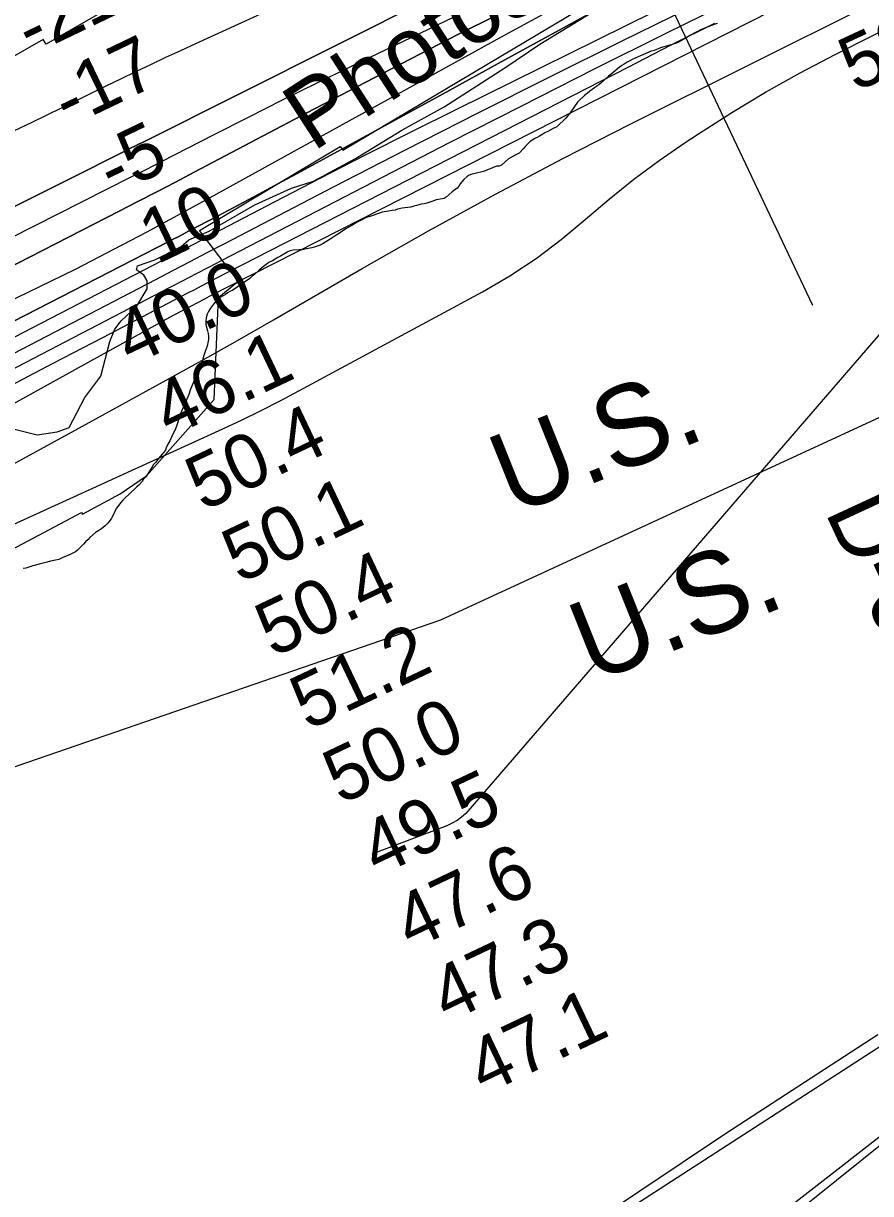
# Model space of a CAD drawing. Extents: x 3177385 to 3215275, y 903885 to 929304.
# Drawn here: x 3195580 to 3196626, y 911041 to 912486 of the extents above; entities that cross this region are included whole.
import ezdxf

# ---------------------------------------------------------------- set-up
doc = ezdxf.new("R2010")
doc.units = 0
for name, color, linetype in [('V-RIVR-EDGE', 7, 'Continuous'), ('V-RIVR-IDEN', 7, 'Continuous'), ('V-RIVR-RANG', 7, 'Continuous'), ('V-RIVR-RANG-IDEN', 7, 'Continuous'), ('V-RRAP-RVMT', 7, 'Continuous'), ('V-SITE-VEGE', 7, 'Continuous'), ('V-TOPO-BNDY', 7, 'Continuous'), ('V-TOPO-DPTH', 7, 'Continuous'), ('V-TOPO-GNAM-IDEN', 7, 'Continuous'), ('V-TOPO-MAJR', 7, 'Continuous'), ('V-TOPO-MINR', 7, 'Continuous'), ('V-TOPO-SHOR', 7, 'Continuous'), ('V-TOPO-WATR', 7, 'Continuous')]:
    doc.layers.add(name, color=color, linetype=linetype)

msp = doc.modelspace()

# ---------------------------------------------------------------- linework, layer by layer
at = {"layer": 'V-RIVR-EDGE'}
msp.add_lwpolyline([(3195565.6, 911985.3), (3195596.9, 911977.8), (3195621.7, 911981.2), (3195636.5, 911986.9), (3195655.7, 912023.8), (3195675.3, 912050.2), (3195686.7, 912092.8), (3195692.9, 912108), (3195700.7, 912118.4), (3195719.9, 912136.6), (3195732.5, 912157.9), (3195732.6, 912167.9), (3195728.7, 912174.9), (3195719.6, 912181.4), (3195720.9, 912186.2), (3195742.2, 912193.9), (3195774.8, 912210.4), (3195784, 912218.6), (3195809.2, 912229), (3195865.4, 912261.9), (3195910.6, 912282.2), (3195938, 912290.8), (3195989.8, 912319), (3196046.9, 912354), (3196099.1, 912382.6), (3196174, 912431.1), (3196217.5, 912460.1), (3196292, 912506)], dxfattribs=at)
at = {"layer": 'V-RIVR-RANG'}
msp.add_line((3196554.4, 912137.3), (3196134.6, 913022.9), dxfattribs=at)
at = {"layer": 'V-RRAP-RVMT'}
for points in [[(3195797.1, 912230), (3195971, 912333.7), (3195974.1, 912329.1), (3196327.4, 912539.9)], [(3195718.1, 912524.1), (3195607.8, 912460), (3195604.4, 912465.7), (3195482.3, 912396.5), (3195519.3, 912329.8)], [(3194881.7, 911621), (3194937.2, 911651.1), (3194997.6, 911664.5), (3195018.2, 911666.2), (3195132.4, 911732.7), (3195135.3, 911728.3), (3195176.9, 911750.4), (3195282.8, 911764.3), (3195284.6, 911757.5), (3195313.1, 911758.7), (3195314.4, 911751.9), (3195394, 911760.6), (3195394.2, 911765.6), (3195404.6, 911765.9), (3195523.8, 911818.9), (3195525.7, 911815), (3195651.6, 911881.8), (3195652.9, 911879.5), (3195699.2, 911904.9), (3195732, 911927.2), (3195815.3, 912021.5), (3195820.6, 912147.1), (3195845, 912167.4), (3195797.1, 912230)]]:
    msp.add_lwpolyline(points, dxfattribs=at)
at = {"layer": 'V-SITE-VEGE'}
for p, q in [((3196424, 912481.2), (3196417.7, 912478.6)), ((3196432.6, 912484.3), (3196424, 912481.2)), ((3196436.2, 912485.8), (3196432.6, 912484.3)), ((3196398.8, 912468.2), (3196392.2, 912464.8)), ((3196404, 912471.8), (3196398.8, 912468.2)), ((3196406.9, 912473.5), (3196404, 912471.8)), ((3196411.8, 912475.9), (3196406.9, 912473.5)), ((3196414.7, 912477.6), (3196411.8, 912475.9)), ((3196417.7, 912478.6), (3196414.7, 912477.6)), ((3196354.9, 912451.4), (3196348.3, 912448.7)), ((3196358.3, 912452.3), (3196354.9, 912451.4)), ((3196366.4, 912455.5), (3196358.3, 912452.3)), ((3196370.5, 912456.9), (3196366.4, 912455.5)), ((3196378.8, 912459.3), (3196370.5, 912456.9)), ((3196381.7, 912460.2), (3196378.8, 912459.3)), ((3196384.7, 912461), (3196381.7, 912460.2)), ((3196388.6, 912462.6), (3196384.7, 912461)), ((3196392.2, 912464.8), (3196388.6, 912462.6)), ((3196325.3, 912437.9), (3196321.4, 912435.5)), ((3196328.5, 912439.4), (3196325.3, 912437.9)), ((3196331.4, 912441), (3196328.5, 912439.4)), ((3196335.1, 912443), (3196331.4, 912441)), ((3196338.7, 912444.4), (3196335.1, 912443)), ((3196342.2, 912446.1), (3196338.7, 912444.4)), ((3196345.1, 912447.3), (3196342.2, 912446.1)), ((3196348.3, 912448.7), (3196345.1, 912447.3)), ((3196305.2, 912422.9), (3196302, 912420.5)), ((3196307.7, 912425.3), (3196305.2, 912422.9)), ((3196310.4, 912427.3), (3196307.7, 912425.3)), ((3196315.8, 912431.6), (3196310.4, 912427.3)), ((3196318.7, 912433.6), (3196315.8, 912431.6)), ((3196321.4, 912435.5), (3196318.7, 912433.6)), ((3196287.4, 912408.1), (3196287.1, 912407.7)), ((3196290, 912410.1), (3196287.4, 912408.1)), ((3196292.5, 912412), (3196290, 912410.1)), ((3196302, 912420.5), (3196292.5, 912412)), ((3196272.4, 912396.8), (3196265.8, 912390.7)), ((3196275.8, 912399.2), (3196272.4, 912396.8)), ((3196279, 912401.9), (3196275.8, 912399.2)), ((3196284.9, 912406.2), (3196279, 912401.9)), ((3196287.1, 912407.7), (3196284.9, 912406.2)), ((3196263.6, 912388.5), (3196255.5, 912376.6)), ((3196265.8, 912390.7), (3196263.6, 912388.5)), ((3196247.1, 912366.2), (3196241.3, 912361.1)), ((3196249.6, 912368.6), (3196247.1, 912366.2)), ((3196251.5, 912371.1), (3196249.6, 912368.6)), ((3196253.8, 912373.5), (3196251.5, 912371.1)), ((3196255.5, 912376.6), (3196253.8, 912373.5)), ((3196223.6, 912350.7), (3196221, 912349.1)), ((3196227.3, 912352.4), (3196223.6, 912350.7)), ((3196233.9, 912356), (3196227.3, 912352.4)), ((3196238.1, 912358), (3196233.9, 912356)), ((3196241.3, 912361.1), (3196238.1, 912358)), ((3196202.4, 912337.2), (3196199.7, 912334.3)), ((3196204.8, 912339.6), (3196202.4, 912337.2)), ((3196207.7, 912341.6), (3196204.8, 912339.6)), ((3196211.2, 912343.5), (3196207.7, 912341.6)), ((3196214.1, 912344.7), (3196211.2, 912343.5)), ((3196217, 912346.4), (3196214.1, 912344.7)), ((3196221, 912349.1), (3196217, 912346.4)), ((3196186.9, 912322.9), (3196178.8, 912318.6)), ((3196191.6, 912325.6), (3196186.9, 912322.9)), ((3196196.7, 912330.7), (3196191.6, 912325.6)), ((3196199.7, 912334.3), (3196196.7, 912330.7)), ((3196163.9, 912309.4), (3196154, 912305.3)), ((3196167.3, 912309.4), (3196163.9, 912309.4)), ((3196170, 912310.8), (3196167.3, 912309.4)), ((3196178.8, 912318.6), (3196170, 912310.8)), ((3196123.4, 912293), (3196119.1, 912287.7)), ((3196127, 912296.2), (3196123.4, 912293)), ((3196129.4, 912298.1), (3196127, 912296.2)), ((3196132.3, 912299.2), (3196129.4, 912298.1)), ((3196137.5, 912300.4), (3196132.3, 912299.2)), ((3196140.6, 912301.2), (3196137.5, 912300.4)), ((3196144.3, 912302), (3196140.6, 912301.2)), ((3196147.6, 912303), (3196144.3, 912302)), ((3196150.7, 912304), (3196147.6, 912303)), ((3196154, 912305.3), (3196150.7, 912304)), ((3196115.1, 912282.3), (3196108.9, 912277.6)), ((3196117.3, 912284.9), (3196115.1, 912282.3)), ((3196119.1, 912287.7), (3196117.3, 912284.9)), ((3196078, 912263.9), (3196074.5, 912263.1)), ((3196086.4, 912266.5), (3196078, 912263.9)), ((3196089.4, 912267.8), (3196086.4, 912266.5)), ((3196099.1, 912269.7), (3196089.4, 912267.8)), ((3196101.8, 912271.2), (3196099.1, 912269.7)), ((3196108.9, 912277.6), (3196101.8, 912271.2)), ((3196014.4, 912249.7), (3196011.5, 912248.5)), ((3196018.1, 912251.2), (3196014.4, 912249.7)), ((3196022.7, 912252.6), (3196018.1, 912251.2)), ((3196030.6, 912253.7), (3196022.7, 912252.6)), ((3196035, 912254.7), (3196030.6, 912253.7)), ((3196038.7, 912255.3), (3196035, 912254.7)), ((3196041.8, 912256.3), (3196038.7, 912255.3)), ((3196047.5, 912257.5), (3196041.8, 912256.3)), ((3196050.8, 912257.9), (3196047.5, 912257.5)), ((3196058, 912259), (3196050.8, 912257.9)), ((3196061.6, 912260.1), (3196058, 912259)), ((3196065.1, 912260.9), (3196061.6, 912260.1)), ((3196071, 912262.5), (3196065.1, 912260.9)), ((3196074.5, 912263.1), (3196071, 912262.5)), ((3195985.1, 912236.1), (3195980.9, 912233.8)), ((3195991.7, 912240.4), (3195985.1, 912236.1)), ((3196003.4, 912246.2), (3195991.7, 912240.4)), ((3196011.5, 912248.5), (3196003.4, 912246.2)), ((3195966.7, 912224.5), (3195958.5, 912219.2)), ((3195970.2, 912226.6), (3195966.7, 912224.5)), ((3195977.8, 912231.9), (3195970.2, 912226.6)), ((3195980.9, 912233.8), (3195977.8, 912231.9)), ((3195913.4, 912205.8), (3195909.3, 912204.8)), ((3195920.2, 912206.1), (3195913.4, 912205.8)), ((3195923.9, 912206), (3195920.2, 912206.1)), ((3195927.4, 912207), (3195923.9, 912206)), ((3195935.8, 912208.4), (3195927.4, 912207)), ((3195938.6, 912209.6), (3195935.8, 912208.4)), ((3195946.1, 912212.1), (3195938.6, 912209.6)), ((3195949.9, 912214), (3195946.1, 912212.1)), ((3195955.4, 912217.1), (3195949.9, 912214)), ((3195958.5, 912219.2), (3195955.4, 912217.1)), ((3195887.2, 912192.6), (3195883, 912190.3)), ((3195893.8, 912196.8), (3195887.2, 912192.6)), ((3195897.1, 912198.3), (3195893.8, 912196.8)), ((3195906.2, 912203.5), (3195897.1, 912198.3)), ((3195909.3, 912204.8), (3195906.2, 912203.5)), ((3195870.8, 912181.1), (3195865.4, 912176)), ((3195876.3, 912185.6), (3195870.8, 912181.1)), ((3195883, 912190.3), (3195876.3, 912185.6)), ((3195849, 912163.9), (3195838.4, 912156.5)), ((3195859.4, 912170.9), (3195849, 912163.9)), ((3195862.1, 912173.5), (3195859.4, 912170.9)), ((3195865.4, 912176), (3195862.1, 912173.5)), ((3195823.1, 912147.7), (3195819.8, 912145.1)), ((3195826.4, 912149.3), (3195823.1, 912147.7)), ((3195829.3, 912151), (3195826.4, 912149.3)), ((3195831.9, 912152.9), (3195829.3, 912151)), ((3195834.6, 912154.6), (3195831.9, 912152.9)), ((3195838.4, 912156.5), (3195834.6, 912154.6)), ((3195810.8, 912134.2), (3195808.3, 912130.1)), ((3195814.4, 912139.1), (3195810.8, 912134.2)), ((3195819.8, 912145.1), (3195814.4, 912139.1)), ((3195805.2, 912118.8), (3195805.1, 912113.8)), ((3195805.5, 912122), (3195805.2, 912118.8)), ((3195806.7, 912126.6), (3195805.5, 912122)), ((3195808.3, 912130.1), (3195806.7, 912126.6)), ((3195805.1, 912113.8), (3195806.9, 912106.3)), ((3195806.9, 912106.3), (3195808, 912103)), ((3195807.7, 912091.2), (3195806.8, 912087.3)), ((3195808.2, 912095.3), (3195807.7, 912091.2)), ((3195808, 912103), (3195808.5, 912099.3)), ((3195808.5, 912099.3), (3195808.2, 912095.3)), ((3195802.6, 912075.8), (3195801.2, 912071)), ((3195804.4, 912080.4), (3195802.6, 912075.8)), ((3195806.8, 912087.3), (3195804.4, 912080.4)), ((3195800.4, 912068), (3195797, 912059.6)), ((3195801.2, 912071), (3195800.4, 912068)), ((3195795.4, 912056.5), (3195785.9, 912032.9)), ((3195797, 912059.6), (3195795.4, 912056.5)), ((3195785.9, 912032.9), (3195783.9, 912027.3)), ((3195780.4, 912018.9), (3195774.2, 912004.8)), ((3195783.9, 912027.3), (3195780.4, 912018.9)), ((3195774.2, 912004.8), (3195772.6, 912000)), ((3195769.3, 911989.6), (3195767.4, 911985.1)), ((3195772.6, 912000), (3195769.3, 911989.6)), ((3195762.6, 911974.9), (3195760.8, 911970.4)), ((3195767.4, 911985.1), (3195762.6, 911974.9)), ((3195756.2, 911961.5), (3195755.1, 911958.7)), ((3195758.3, 911966), (3195756.2, 911961.5)), ((3195760.8, 911970.4), (3195758.3, 911966)), ((3195748.8, 911951), (3195743, 911943.7)), ((3195751.3, 911953.7), (3195748.8, 911951)), ((3195755.1, 911958.7), (3195751.3, 911953.7)), ((3195734.6, 911931.6), (3195730.8, 911926)), ((3195738.7, 911938.3), (3195734.6, 911931.6)), ((3195740.5, 911940.9), (3195738.7, 911938.3)), ((3195743, 911943.7), (3195740.5, 911940.9)), ((3195726.5, 911920), (3195722.3, 911915.3)), ((3195728.3, 911922.8), (3195726.5, 911920)), ((3195730.8, 911926), (3195728.3, 911922.8)), ((3195709.8, 911903.8), (3195705.4, 911899.9)), ((3195719.8, 911913.4), (3195709.8, 911903.8)), ((3195722.3, 911915.3), (3195719.8, 911913.4)), ((3195699.6, 911893.7), (3195694.1, 911885.7)), ((3195702.5, 911897.1), (3195699.6, 911893.7)), ((3195705.4, 911899.9), (3195702.5, 911897.1)), ((3195688, 911873.9), (3195685.3, 911870.2)), ((3195691.4, 911879.9), (3195688, 911873.9)), ((3195692.6, 911882.9), (3195691.4, 911879.9)), ((3195694.1, 911885.7), (3195692.6, 911882.9)), ((3195676.2, 911861.7), (3195668.9, 911857)), ((3195680.6, 911865.3), (3195676.2, 911861.7)), ((3195683.3, 911867.8), (3195680.6, 911865.3)), ((3195685.3, 911870.2), (3195683.3, 911867.8)), ((3195656.6, 911845.7), (3195653.9, 911842.7)), ((3195659.7, 911848.5), (3195656.6, 911845.7)), ((3195662, 911850.8), (3195659.7, 911848.5)), ((3195668.9, 911857), (3195662, 911850.8)), ((3195637.5, 911829.7), (3195627.8, 911825.6)), ((3195641, 911831.4), (3195637.5, 911829.7)), ((3195644.1, 911833.3), (3195641, 911831.4)), ((3195646.8, 911835.4), (3195644.1, 911833.3)), ((3195649.5, 911838), (3195646.8, 911835.4)), ((3195653.9, 911842.7), (3195649.5, 911838)), ((3195591.3, 911815.7), (3195583, 911813)), ((3195599.2, 911817.9), (3195591.3, 911815.7)), ((3195609.3, 911820.3), (3195599.2, 911817.9)), ((3195613.5, 911821.5), (3195609.3, 911820.3)), ((3195623.4, 911823.9), (3195613.5, 911821.5)), ((3195627.8, 911825.6), (3195623.4, 911823.9)), ((3195583, 911813), (3195579.7, 911812.6)), ((3196446.6, 911114.8), (3196634.6, 911237.1)), ((3196221, 910964.3), (3196446.6, 911114.8)), ((3196644, 911105.4), (3196409, 910917.3))]:
    msp.add_line(p, q, dxfattribs=at)
at = {"layer": 'V-TOPO-BNDY'}
msp.add_lwpolyline([(3212104.8, 927455), (3211654.7, 925302.3), (3210557.1, 922651.3), (3209209.3, 920082.8), (3207894, 918536.9), (3206269, 917198.2), (3204190, 915875.2), (3202489, 914709.7), (3200914, 913922.2), (3198614.5, 912914.1), (3196094.5, 911748.6), (3194267.5, 911118.6), (3192913, 910488.6), (3191155.6, 909558.2), (3212939.7, 909531.5)], dxfattribs=at)
at = {"layer": 'V-TOPO-DPTH'}
for points in [[(3195544.9, 912342.4), (3195590.8, 912364), (3195645.2, 912390.7), (3195663.5, 912399.7), (3195681.9, 912408.6), (3195700.3, 912417.5), (3195718.7, 912426.4), (3195737.1, 912435.2), (3195755.6, 912443.9), (3195774.1, 912452.5), (3195792.7, 912461.1), (3196494.5, 912781.9)], [(3195544.9, 912342.4), (3195590.8, 912364), (3195645.2, 912390.7), (3195663.5, 912399.7), (3195681.9, 912408.6), (3195700.3, 912417.5), (3195718.7, 912426.4), (3195737.1, 912435.2), (3195755.6, 912443.9), (3195774.1, 912452.5), (3195792.7, 912461.1), (3196494.5, 912781.9)], [(3196442.1, 912698), (3195726.7, 912338.8), (3195722.1, 912336.5), (3195717.5, 912334.2), (3195712.9, 912331.9), (3195708.3, 912329.5), (3195632.2, 912291.3), (3195589.5, 912269.9), (3195546.8, 912248.7), (3195503.9, 912227.8), (3195461, 912207), (3194617.2, 911800.9)], [(3196442.1, 912698), (3195726.7, 912338.8), (3195722.1, 912336.5), (3195717.5, 912334.2), (3195712.9, 912331.9), (3195708.3, 912329.5), (3195632.2, 912291.3), (3195589.5, 912269.9), (3195546.8, 912248.7), (3195503.9, 912227.8), (3195461, 912207), (3194617.2, 911800.9)], [(3194879.7, 911722.2), (3194987.2, 911777.4), (3195094.6, 911832.8), (3195201.9, 911888.3), (3195309.2, 911944), (3195743.3, 912169.7), (3195764.4, 912180.7), (3195785.5, 912191.7), (3195806.7, 912202.7), (3195827.8, 912213.7), (3195962.7, 912283.9), (3196051.5, 912329.7), (3196140.4, 912375.1), (3196229.7, 912419.9), (3196319.1, 912464.4), (3196587.6, 912596.5)], [(3194848.2, 911758.8), (3194951.7, 911807.6), (3195054.9, 911857.1), (3195157.4, 911908), (3195259.5, 911959.7), (3195758.7, 912216.1), (3195764.8, 912219.2), (3195770.9, 912222.3), (3195777, 912225.5), (3195783, 912228.7), (3195820.3, 912248.2), (3195844.9, 912261.2), (3195869.5, 912274.3), (3195894.1, 912287.5), (3195918.6, 912300.8), (3196022, 912357.2), (3196098.1, 912398.9), (3196174.2, 912440.6), (3196250.2, 912482.5), (3196326.2, 912524.4)], [(3196326.2, 912524.4), (3196250.2, 912482.5), (3196174.2, 912440.6), (3196098.1, 912398.9), (3196022, 912357.2), (3195918.6, 912300.8), (3195894.1, 912287.5), (3195869.5, 912274.3), (3195844.9, 912261.2), (3195820.3, 912248.2), (3195783, 912228.7), (3195777, 912225.5), (3195770.9, 912222.3), (3195764.8, 912219.2), (3195758.7, 912216.1), (3195259.5, 911959.7), (3195157.4, 911908), (3195054.9, 911857.1), (3194951.7, 911807.6), (3194848.2, 911758.8)], [(3194836.5, 911818.9), (3194946.4, 911872.3), (3195056, 911926.2), (3195165.1, 911981), (3195274.1, 912036.4), (3195697.9, 912253.7), (3195721.2, 912265.7), (3195744.4, 912277.8), (3195767.6, 912289.9), (3195790.8, 912302.1), (3195929.9, 912375.5), (3196022.9, 912424), (3196116.2, 912471.9), (3196209.9, 912518.8)], [(3196209.9, 912518.8), (3196116.2, 912471.9), (3196022.9, 912424), (3195929.9, 912375.5), (3195790.8, 912302.1), (3195767.6, 912289.9), (3195744.4, 912277.8), (3195721.2, 912265.7), (3195697.9, 912253.7), (3195274.1, 912036.4), (3195165.1, 911981), (3195056, 911926.2), (3194946.4, 911872.3), (3194836.5, 911818.9)]]:
    msp.add_lwpolyline(points, dxfattribs=at)
at = {"layer": 'V-TOPO-MAJR'}
msp.add_lwpolyline([(3194879.3, 911630.2), (3194923.5, 911654.4), (3194967.5, 911678.8), (3195400, 911922.5), (3195460.8, 911956.7), (3195521.7, 911990.8), (3195582.7, 912024.7), (3195643.8, 912058.5), (3195745.9, 912114.9), (3195756, 912120.4), (3195766.1, 912125.9), (3195776.2, 912131.3), (3195786.4, 912136.7), (3195803.9, 912145.8), (3195806.7, 912147.3), (3195809.6, 912148.8), (3196556.6, 912529)], dxfattribs=at)
at = {"layer": 'V-TOPO-MINR'}
for points in [[(3195544.9, 912342.4), (3195590.8, 912364), (3195645.2, 912390.7), (3195663.5, 912399.7), (3195681.9, 912408.6), (3195700.3, 912417.5), (3195718.7, 912426.4), (3195737.1, 912435.2), (3195755.6, 912443.9), (3195774.1, 912452.5), (3195792.7, 912461.1), (3196494.5, 912781.9)], [(3194617.2, 911800.9), (3195461, 912207), (3195503.9, 912227.8), (3195546.8, 912248.7), (3195589.5, 912269.9), (3195632.2, 912291.3), (3195708.3, 912329.5), (3195712.9, 912331.9), (3195717.5, 912334.2), (3195722.1, 912336.5), (3195726.7, 912338.8), (3196442.1, 912698)], [(3194868.6, 911870.5), (3194935.2, 911902.6), (3195001.4, 911935.5), (3195712, 912295.7), (3195721.6, 912300.6), (3195731.2, 912305.5), (3195740.8, 912310.4), (3195750.3, 912315.3), (3195815.4, 912348.7), (3195857.5, 912370.1), (3195899.8, 912391.4), (3195942.3, 912412.3), (3195984.8, 912433), (3196526.9, 912694)], [(3194879.7, 911722.2), (3194987.2, 911777.4), (3195094.6, 911832.8), (3195201.9, 911888.3), (3195309.2, 911944), (3195743.3, 912169.7), (3195764.4, 912180.7), (3195785.5, 912191.7), (3195806.7, 912202.7), (3195827.8, 912213.7), (3195962.7, 912283.9), (3196051.5, 912329.7), (3196140.4, 912375.1), (3196229.7, 912419.9), (3196319.1, 912464.4), (3196587.6, 912596.5)], [(3194883.6, 911743.8), (3194928.8, 911767.1), (3195751, 912192.8), (3195764.6, 912199.9), (3195778.2, 912206.9), (3195791.9, 912214.1), (3195805.5, 912221.2), (3195890, 912265.4), (3195946, 912294.5), (3196002.1, 912323.3), (3196058.4, 912351.8), (3196114.8, 912379.9), (3196567, 912603.6)], [(3194714.6, 911617.7), (3195102.2, 911817.6), (3195217.4, 911877.2), (3195332.6, 911936.8), (3195447.7, 911996.6), (3195562.7, 912056.6), (3195761.1, 912160.1), (3195776.9, 912168.4), (3195792.7, 912176.6), (3195808.6, 912184.8), (3195824.4, 912193), (3196106, 912338.6), (3196194.9, 912384.1), (3196283.9, 912429.3), (3196373.3, 912473.9), (3196462.8, 912518.1)], [(3194836.5, 911818.9), (3194946.4, 911872.3), (3195056, 911926.2), (3195165.1, 911981), (3195274.1, 912036.4), (3195697.9, 912253.7), (3195721.2, 912265.7), (3195744.4, 912277.8), (3195767.6, 912289.9), (3195790.8, 912302.1), (3195929.9, 912375.5), (3196022.9, 912424), (3196116.2, 912471.9), (3196209.9, 912518.8)], [(3194663.1, 911709.8), (3195585, 912153.3), (3195614.6, 912167.8), (3195644.1, 912182.4), (3195673.4, 912197.4), (3195702.6, 912212.6), (3195731.6, 912228.1), (3195760.7, 912243.7), (3195789.6, 912259.4), (3195818.5, 912275.3), (3196169, 912468.8), (3196240.4, 912507.5)], [(3194755.8, 911527.9), (3195285.4, 911794.5), (3195377.9, 911841.7), (3195470.1, 911889.6), (3195561.7, 911938.6), (3195652.9, 911988.2), (3195780.6, 912058.6), (3195807.7, 912073.6), (3195834.7, 912088.8), (3195861.6, 912104.1), (3195888.5, 912119.6), (3195997.9, 912183), (3196079.9, 912229.5), (3196162.4, 912274.9), (3196245.7, 912318.8), (3196329.6, 912361.7), (3196623.2, 912508.1)], [(3194738, 911610), (3195433.5, 911970.7), (3195494.6, 912002.4), (3195555.7, 912034.2), (3195616.7, 912066), (3195677.8, 912097.9), (3195782.7, 912152.9), (3195791.3, 912157.3), (3195799.8, 912161.8), (3195808.4, 912166.2), (3195817, 912170.6), (3196326.2, 912431.9), (3196379.6, 912459.1), (3196433.2, 912486.1)], [(3195321.5, 911754.9), (3195826.2, 911985.1), (3195849.9, 911996.3), (3195873.4, 912007.7), (3195896.8, 912019.6), (3195919.9, 912031.8), (3196146.7, 912154.4), (3196180.2, 912174.1), (3196212.6, 912195.3), (3196243.5, 912218.7), (3196273.4, 912243.5), (3196302.9, 912268.9), (3196333.2, 912293.3), (3196364.5, 912316.4), (3196396.5, 912338.6), (3196413, 912349.5), (3196454.2, 912375.7), (3196496, 912400.9), (3196538.6, 912424.7), (3196581.8, 912447.4), (3196669.7, 912491.8)], [(3197138.1, 912489), (3197101.9, 912467.6), (3197065.8, 912446), (3197030, 912424), (3196994.2, 912401.8), (3196987.1, 912397.3), (3196955.2, 912377), (3196923.5, 912356.2), (3196892.2, 912335), (3196861.2, 912313.5), (3196853.9, 912308.4), (3196826.8, 912288.9), (3196799.8, 912269.3), (3196773, 912249.3), (3196746.4, 912229.1), (3196125.9, 911510.2), (3196120.7, 911505.5), (3196115.2, 911501.3), (3196109.1, 911497.9), (3196102.7, 911494.9), (3196009.9, 911459.7)]]:
    msp.add_lwpolyline(points, dxfattribs=at)
at = {"layer": 'V-TOPO-SHOR'}
msp.add_lwpolyline([(3196377.7, 910909.6), (3196643, 911116.2), (3196781.4, 911225.3), (3196960.3, 911397.6), (3197133.4, 911569.9), (3197393.3, 911931.9), (3197641.7, 912288.3), (3197670.6, 912351.5), (3197670.6, 912368.8), (3197659.1, 912374.6), (3197538, 912282.8), (3197318.6, 911989.7), (3196937.5, 911507), (3196839.4, 911392.1), (3196660.5, 911237.1), (3196331.9, 911024.8)], dxfattribs=at)
at = {"layer": 'V-TOPO-WATR'}
msp.add_lwpolyline([(3194848.2, 911758.8), (3194951.7, 911807.6), (3195054.9, 911857.1), (3195157.4, 911908), (3195259.5, 911959.7), (3195758.7, 912216.1), (3195764.8, 912219.2), (3195770.9, 912222.3), (3195777, 912225.5), (3195783, 912228.7), (3195820.3, 912248.2), (3195844.9, 912261.2), (3195869.5, 912274.3), (3195894.1, 912287.5), (3195918.6, 912300.8), (3196022, 912357.2), (3196098.1, 912398.9), (3196174.2, 912440.6), (3196250.2, 912482.5), (3196326.2, 912524.4)], dxfattribs=at)

# ---------------------------------------------------------------- texts
at = {"layer": 'V-RIVR-IDEN'}
msp.add_text('Photos', height=83, rotation=32.929, dxfattribs=at).set_placement((3195937.2, 912326.6))
at = {"layer": 'V-RIVR-RANG'}
for s, rotation, p in [('-21', 25.6831, (3195589.3, 912445.9)), ('52.3', 24.9183, (3196607, 912400.7)), ('-17', 25.6831, (3195635.1, 912356.9)), ('-5', 25.6831, (3195690.5, 912272.6)), ('10', 25.6831, (3195744.3, 912187.5)), ('40.0', 25.3983, (3195712.6, 912062)), ('46.1', 25.3983, (3195760.5, 911974)), ('50.4', 25.3983, (3195801.5, 911882.8)), ('50.1', 25.3983, (3195846.7, 911793.6)), ('50.4', 25.3983, (3195887.7, 911702.3)), ('51.2', 25.3983, (3195930.8, 911612.1)), ('50.0', 25.3983, (3195971.3, 911520.6)), ('49.5', 25.3983, (3196017, 911431.6)), ('47.6', 25.3983, (3196058.5, 911340.6)), ('47.3', 25.3983, (3196103.3, 911251.2)), ('47.1', 25.3983, (3196148.5, 911162))]:
    msp.add_text(s, height=67, rotation=rotation, dxfattribs=at).set_placement(p)
at = {"layer": 'V-RIVR-RANG-IDEN'}
msp.add_text('D-030', height=83, rotation=294.9004, dxfattribs=at).set_placement((3196568.6, 911883))
at = {"layer": 'V-TOPO-GNAM-IDEN'}
for p in [(3196183.3, 911877.6), (3196281.8, 911670.4)]:
    msp.add_text('U.S.', height=100, rotation=21.8313, dxfattribs=at).set_placement(p)

doc.saveas('drawing.dxf')
